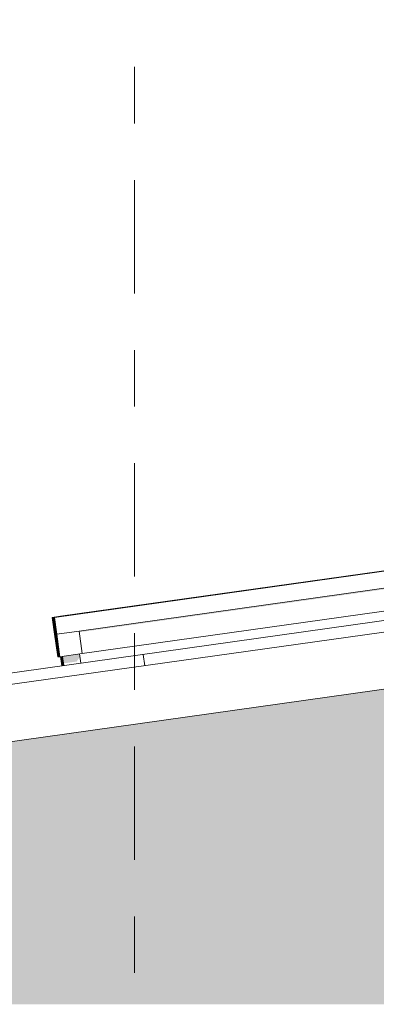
# Model space of a CAD drawing. Header units: metres. Extents: x -52 to 321, y -8 to 26.
# Tile 65 of 320: x -43.793 to -43.163, y 5.545 to 7.283. Entities that reach past the tile are written whole.
import ezdxf
from ezdxf.enums import TextEntityAlignment as Align

# ---------------------------------------------------------------- set-up
doc = ezdxf.new("R2010")
doc.units = ezdxf.units.M
doc.header["$MEASUREMENT"] = 0
doc.linetypes.add('Raster', pattern=[0.4, 0.2, -0.1, 0, -0.1])
for name, color, linetype in [('10 Fassade', 7, 'Continuous'), ('30 Dachaufbau', 7, 'Continuous'), ('70 PV-Anlage', 7, 'Continuous'), ('90 Achsraster', 7, 'Continuous'), ('94 Genehmigungsplanung Bemaßung', 7, 'Continuous')]:
    doc.layers.add(name, color=color, linetype=linetype)
doc.styles.add('ERSTELLTER_STIL_1', font='arial.ttf')
doc.styles.add('ERSTELLTER_STIL_2', font='arial.ttf')
doc.dimstyles.new('ERSTELLTER_STIL__1', dxfattribs={"dimtxt": 0.25, "dimasz": 0.19, "dimexe": 0.18, "dimexo": 0.1, "dimgap": 0, "dimtad": 1, "dimtih": 1, "dimtoh": 1, "dimzin": 0, "dimdsep": 46, "dimtxsty": 'ERSTELLTER_STIL_2', "dimblk": 'ARROWHEAD_6', "dimblk1": 'ARROWHEAD_6', "dimblk2": 'ARROWHEAD_6', "dimcen": 0.09, "dimclrd": 7, "dimclre": 7, "dimclrt": 7, "dimazin": 0, "dimtfac": 1, "dimtdec": 4, "dimtmove": 0, "dimatfit": 3, "dimfxl": 1, "dimtolj": 1, "dimtzin": 0, "dimarcsym": 0})

# ---------------------------------------------------------------- blocks, each defined once
blk = doc.blocks.new('*X2', base_point=(-33357.279, 0))
at = {"layer": '30 Dachaufbau', "color": 7, "linetype": 'Continuous', "lineweight": 13}
blk.add_line((-43.5715, 6.1426), (-43.5743, 6.1624), dxfattribs=at)
blk.add_line((-43.5715, 6.1426), (-43.5743, 6.1624), dxfattribs=at)
blk = doc.blocks.new('Standard-Rastermarker[9]_1', base_point=(-43.5897, 10))
at = {"layer": '90 Achsraster', "color": 14, "linetype": 'Raster', "lineweight": 18, "true_color": 0xa80000}
blk.add_line((-43.5897, 9), (-43.5897, -1), dxfattribs=at)
at = {"layer": '90 Achsraster', "color": 14, "lineweight": 18, "true_color": 0xa80000, "style": 'ERSTELLTER_STIL_1'}
for tag, p in [('AC_MarkerText_1_0', (-43.5897, 10.5)), ('AC_MarkerText_1_1', (-43.5897, -2.2))]:
    blk.add_attdef(tag, text='', height=0.3, rotation=360, dxfattribs=at).set_placement(p, align=Align.TOP_CENTER)
blk = doc.blocks.new('*D18', base_point=(-33357.279, 0))
at = {"layer": '94 Genehmigungsplanung Bemaßung', "color": 7, "linetype": 'Continuous', "lineweight": 13}
for p, q in [((-43.9997, 9.5481), (-43.9997, 9.9231)), ((-28.1801, 9.5481), (-28.1801, 9.9231)), ((-43.8997, 9.8356), (-44.0997, 9.6356)), ((-28.2801, 9.6356), (-28.0801, 9.8356)), ((-43.9997, 9.7356), (-28.1801, 9.7356)), ((-28.1801, 9.7356), (-28.0301, 9.7356))]:
    blk.add_line(p, q, dxfattribs=at)
at = {"layer": '94 Genehmigungsplanung Bemaßung', "color": 7, "lineweight": 13, "insert": (-36.5189, 9.7856), "char_height": 0.25, "attachment_point": 7, "style": 'ERSTELLTER_STIL_2'}
blk.add_mtext('\\A1;{\\pql;\\fArial|b0|i0|c0|p0;\\W1.000000;15,82}', dxfattribs=at)
blk = doc.blocks.new('ARROWHEAD_6')
at = {"color": 0, "linetype": 'Continuous', "lineweight": 0}
for p, q in [((-0.5, -0.5), (0.5, 0.5)), ((0, 0), (-1, 0))]:
    blk.add_line(p, q, dxfattribs=at)
blk = doc.blocks.new('*D19', base_point=(-33357.279, 0))
at = {"layer": '94 Genehmigungsplanung Bemaßung', "color": 7, "linetype": 'Continuous', "lineweight": 13}
for p, q in [((-43.9997, 8.9588), (-43.9997, 9.3338)), ((-43.5897, 8.9588), (-43.5897, 9.3338)), ((-43.8997, 9.2463), (-44.0997, 9.0463)), ((-43.4897, 9.2463), (-43.6897, 9.0463)), ((-44.1497, 9.1463), (-43.9997, 9.1463)), ((-43.9997, 9.1463), (-43.5897, 9.1463))]:
    blk.add_line(p, q, dxfattribs=at)
at = {"layer": '94 Genehmigungsplanung Bemaßung', "color": 7, "lineweight": 13, "insert": (-44.481, 9.1963), "char_height": 0.25, "attachment_point": 7, "style": 'ERSTELLTER_STIL_2'}
blk.add_mtext('\\A1;{\\pql;\\fArial|b0|i0|c0|p0;\\W1.000000;41}', dxfattribs=at)

msp = doc.modelspace()

# ---------------------------------------------------------------- hatches: boundary and pattern name
at = {"layer": '10 Fassade', "linetype": 'Continuous', "lineweight": 0, "true_color": 0x000000}
for points in [[(-43.3026, 6.0794), (-38.4088, 6.0794), (-38.2512, 6.1016), (-43.1451, 6.1016)], [(-43.5028, 6.0513), (-38.609, 6.0513), (-38.4514, 6.0734), (-43.3453, 6.0734)], [(-43.3453, 6.0734), (-38.4514, 6.0734), (-38.4112, 6.0759), (-34.8531, 6.0759), (-34.8079, 6.0734), (-28.8341, 6.0734), (-28.8554, 6.0764), (-43.3239, 6.0764)], [(-43.3026, 6.0794), (-43.3239, 6.0764), (-28.8554, 6.0764), (-28.8768, 6.0794)], [(-43.5242, 6.0483), (-28.6551, 6.0483), (-28.6765, 6.0513), (-43.5028, 6.0513)], [(-43.7031, 6.0232), (-38.8093, 6.0232), (-38.6517, 6.0453), (-43.5455, 6.0453)], [(-43.5455, 6.0453), (-38.6517, 6.0453), (-38.6115, 6.0478), (-34.6529, 6.0478), (-34.6077, 6.0453), (-28.6338, 6.0453), (-28.6551, 6.0483), (-43.5242, 6.0483)], [(-43.9033, 5.995), (-39.0095, 5.995), (-38.852, 6.0171), (-43.7458, 6.0171)], [(-43.7245, 6.0201), (-43.7458, 6.0171), (-38.852, 6.0171), (-38.8118, 6.0196), (-34.4526, 6.0196), (-34.4074, 6.0171), (-28.4336, 6.0171), (-28.4549, 6.0201)], [(-43.7031, 6.0232), (-43.7245, 6.0201), (-28.4549, 6.0201), (-28.4762, 6.0232)], [(-43.9597, 5.9669), (-39.2097, 5.9669), (-39.0522, 5.989), (-43.946, 5.989), (-43.9597, 5.9871)], [(-43.946, 5.989), (-39.0522, 5.989), (-39.012, 5.9915), (-34.2523, 5.9915), (-34.2072, 5.989), (-28.2333, 5.989), (-28.2547, 5.992), (-43.9247, 5.992)], [(-43.9247, 5.992), (-28.2547, 5.992), (-28.276, 5.995), (-43.9033, 5.995)], [(-28.2197, 5.9669), (-43.9597, 5.9669), (-43.9567, 5.9639), (-28.2227, 5.9639)], [(-43.9597, 5.9609), (-39.2524, 5.9609), (-39.2122, 5.9634), (-34.0521, 5.9634), (-34.0069, 5.9609), (-28.2197, 5.9609), (-28.2227, 5.9639), (-43.9567, 5.9639)], [(-43.9597, 5.9609), (-43.9597, 5.9387), (-39.41, 5.9387), (-39.2524, 5.9609)], [(-43.9597, 5.9387), (-43.9567, 5.9357), (-28.2227, 5.9357), (-28.2197, 5.9387)], [(-43.9597, 5.9327), (-39.4527, 5.9327), (-39.4125, 5.9352), (-33.8518, 5.9352), (-33.8066, 5.9327), (-28.2197, 5.9327), (-28.2227, 5.9357), (-43.9567, 5.9357)], [(-43.9597, 5.9106), (-39.6103, 5.9106), (-39.4527, 5.9327), (-43.9597, 5.9327)], [(-28.2197, 5.9106), (-43.9597, 5.9106), (-43.9567, 5.9076), (-28.2227, 5.9076)], [(-43.9567, 5.9076), (-43.9597, 5.9046), (-39.6529, 5.9046), (-39.6127, 5.9071), (-33.6516, 5.9071), (-33.6064, 5.9046), (-28.2197, 5.9046), (-28.2227, 5.9076)], [(-43.9597, 5.9046), (-43.9597, 5.8824), (-39.8105, 5.8824), (-39.6529, 5.9046)], [(-43.9597, 5.8824), (-43.9567, 5.8794), (-28.2227, 5.8794), (-28.2197, 5.8824)], [(-43.9597, 5.8764), (-39.8532, 5.8764), (-39.813, 5.8789), (-33.4514, 5.8789), (-33.4062, 5.8764), (-28.2197, 5.8764), (-28.2227, 5.8794), (-43.9567, 5.8794)], [(-43.9597, 5.8543), (-40.0108, 5.8543), (-39.8532, 5.8764), (-43.9597, 5.8764)], [(-43.9597, 5.8543), (-43.9567, 5.8513), (-28.2227, 5.8513), (-28.2197, 5.8543)], [(-43.9567, 5.8513), (-43.9597, 5.8483), (-40.0535, 5.8483), (-40.0133, 5.8508), (-33.2511, 5.8508), (-33.2059, 5.8483), (-28.2197, 5.8483), (-28.2227, 5.8513)], [(-43.9597, 5.8483), (-43.9597, 5.8262), (-40.211, 5.8262), (-40.0535, 5.8483)], [(-43.9597, 5.8262), (-43.9567, 5.8232), (-28.2227, 5.8232), (-28.2197, 5.8262)], [(-43.9597, 5.8201), (-40.2537, 5.8201), (-40.2135, 5.8226), (-33.0508, 5.8226), (-33.0057, 5.8201), (-28.2197, 5.8201), (-28.2227, 5.8232), (-43.9567, 5.8232)], [(-43.9597, 5.8201), (-43.9597, 5.798), (-40.4112, 5.798), (-40.2537, 5.8201)], [(-43.9597, 5.798), (-43.9567, 5.795), (-28.2227, 5.795), (-28.2197, 5.798)], [(-43.9597, 5.792), (-40.4539, 5.792), (-40.4137, 5.7945), (-32.8506, 5.7945), (-32.8054, 5.792), (-28.2197, 5.792), (-28.2227, 5.795), (-43.9567, 5.795)], [(-43.9597, 5.792), (-43.9597, 5.7699), (-40.6115, 5.7699), (-40.4539, 5.792)], [(-28.2197, 5.7699), (-43.9597, 5.7699), (-43.9567, 5.7669), (-28.2227, 5.7669)], [(-43.9567, 5.7669), (-43.9597, 5.7639), (-40.6542, 5.7639), (-40.614, 5.7663), (-32.6503, 5.7663), (-32.6051, 5.7639), (-28.2197, 5.7639), (-28.2227, 5.7669)], [(-43.9597, 5.7417), (-40.8118, 5.7417), (-40.6542, 5.7639), (-43.9597, 5.7639)], [(-28.2197, 5.7417), (-43.9597, 5.7417), (-43.9567, 5.7387), (-28.2227, 5.7387)], [(-43.9567, 5.7387), (-43.9597, 5.7357), (-40.8544, 5.7357), (-40.8142, 5.7382), (-32.4501, 5.7382), (-32.4049, 5.7357), (-28.2197, 5.7357), (-28.2227, 5.7387)], [(-43.9597, 5.7357), (-43.9597, 5.7136), (-41.012, 5.7136), (-40.8544, 5.7357)], [(-43.9597, 5.7136), (-43.9567, 5.7106), (-28.2227, 5.7106), (-28.2197, 5.7136)], [(-43.9597, 5.7076), (-41.0547, 5.7076), (-41.0145, 5.7101), (-32.2499, 5.7101), (-32.2047, 5.7076), (-28.2197, 5.7076), (-28.2227, 5.7106), (-43.9567, 5.7106)], [(-43.9597, 5.7076), (-43.9597, 5.6854), (-41.2123, 5.6854), (-41.0547, 5.7076)], [(-28.2197, 5.6854), (-43.9597, 5.6854), (-43.9567, 5.6824), (-28.2227, 5.6824)], [(-43.9597, 5.6794), (-41.255, 5.6794), (-41.2148, 5.6819), (-32.0496, 5.6819), (-32.0044, 5.6794), (-28.2197, 5.6794), (-28.2227, 5.6824), (-43.9567, 5.6824)], [(-43.9597, 5.6794), (-43.9597, 5.6573), (-41.4125, 5.6573), (-41.255, 5.6794)], [(-43.9597, 5.6573), (-43.9567, 5.6543), (-28.2227, 5.6543), (-28.2197, 5.6573)], [(-43.9597, 5.6513), (-41.4552, 5.6513), (-41.415, 5.6538), (-31.8493, 5.6538), (-31.8042, 5.6513), (-28.2197, 5.6513), (-28.2227, 5.6543), (-43.9567, 5.6543)], [(-43.9597, 5.6513), (-43.9597, 5.6291), (-41.6127, 5.6291), (-41.4552, 5.6513)], [(-28.2197, 5.6291), (-43.9597, 5.6291), (-43.9567, 5.6262), (-28.2227, 5.6262)], [(-43.9597, 5.6231), (-41.6554, 5.6231), (-41.6152, 5.6256), (-31.6491, 5.6256), (-31.6039, 5.6231), (-28.2197, 5.6231), (-28.2227, 5.6262), (-43.9567, 5.6262)], [(-43.9597, 5.6231), (-43.9597, 5.601), (-41.813, 5.601), (-41.6554, 5.6231)], [(-43.9597, 5.601), (-43.9567, 5.598), (-28.2227, 5.598), (-28.2197, 5.601)], [(-43.9597, 5.595), (-41.8557, 5.595), (-41.8155, 5.5975), (-31.4488, 5.5975), (-31.4036, 5.595), (-28.2197, 5.595), (-28.2227, 5.598), (-43.9567, 5.598)], [(-43.9597, 5.5729), (-42.0133, 5.5729), (-41.8557, 5.595), (-43.9597, 5.595)], [(-28.2197, 5.5729), (-43.9597, 5.5729), (-43.9567, 5.5699), (-28.2227, 5.5699)], [(-43.9567, 5.5699), (-43.9597, 5.5669), (-42.0559, 5.5669), (-42.0157, 5.5693), (-31.2486, 5.5693), (-31.2034, 5.5669), (-28.2197, 5.5669), (-28.2227, 5.5699)], [(-43.9597, 5.5669), (-43.9597, 5.5447), (-42.2135, 5.5447), (-42.056, 5.5669)]]:
    msp.add_hatch(color=18, dxfattribs=at).paths.add_polyline_path(points)
at = {"layer": '70 PV-Anlage', "linetype": 'Continuous', "lineweight": 0, "true_color": 0x000000}
for points in [[(-43.6877, 6.2036), (-43.6874, 6.2017), (-42.1444, 6.4186), (-42.1479, 6.4137), (-42.1432, 6.3803), (-42.1373, 6.3811), (-42.1429, 6.4207)], [(-43.7311, 6.1981), (-43.731, 6.1981), (-43.7351, 6.2278), (-43.7352, 6.2278)], [(-43.731, 6.1981), (-43.7309, 6.1981), (-43.735, 6.2278), (-43.7351, 6.2278)], [(-43.7309, 6.1981), (-43.7307, 6.1981), (-43.7349, 6.2278), (-43.735, 6.2278)], [(-43.7307, 6.1981), (-43.7306, 6.1981), (-43.7348, 6.2278), (-43.7349, 6.2278)], [(-43.7347, 6.2278), (-43.7348, 6.2278), (-43.7306, 6.1981), (-43.7305, 6.1981)], [(-43.7305, 6.1981), (-43.7304, 6.1981), (-43.7346, 6.2278), (-43.7347, 6.2278)], [(-43.7304, 6.1981), (-43.7303, 6.1981), (-43.7345, 6.2278), (-43.7346, 6.2278)], [(-43.7344, 6.2278), (-43.7345, 6.2278), (-43.7303, 6.1981), (-43.7302, 6.1981)], [(-43.7302, 6.1981), (-43.7301, 6.1981), (-43.7343, 6.2278), (-43.7344, 6.2278)], [(-43.7301, 6.1981), (-43.73, 6.1981), (-43.7342, 6.2278), (-43.7343, 6.2278)], [(-43.73, 6.1981), (-43.7299, 6.1981), (-43.7341, 6.2278), (-43.7342, 6.2278)], [(-43.7299, 6.1981), (-43.7298, 6.1981), (-43.734, 6.2278), (-43.7341, 6.2278)], [(-43.7298, 6.1981), (-43.7297, 6.1981), (-43.7338, 6.2278), (-43.734, 6.2278)], [(-43.7337, 6.2278), (-43.7338, 6.2278), (-43.7297, 6.1981), (-43.7296, 6.1981)], [(-43.7296, 6.1981), (-43.7295, 6.1981), (-43.7336, 6.2278), (-43.7337, 6.2278)], [(-43.7295, 6.1981), (-43.7293, 6.1981), (-43.7335, 6.2278), (-43.7336, 6.2278)], [(-43.7293, 6.1981), (-43.7292, 6.1981), (-43.7334, 6.2278), (-43.7335, 6.2278)], [(-43.7333, 6.2278), (-43.7334, 6.2278), (-43.7292, 6.1981), (-43.7291, 6.1981)], [(-43.7332, 6.2278), (-43.7333, 6.2278), (-43.7291, 6.1981), (-43.729, 6.1981)], [(-43.729, 6.1981), (-43.7289, 6.1981), (-43.7331, 6.2278), (-43.7332, 6.2278)], [(-43.7289, 6.1981), (-43.7288, 6.1981), (-43.733, 6.2278), (-43.7331, 6.2278)], [(-43.7288, 6.1981), (-43.7287, 6.1981), (-43.7329, 6.2278), (-43.733, 6.2278)], [(-43.7328, 6.2278), (-43.7329, 6.2278), (-43.7287, 6.1981), (-43.7286, 6.1981)], [(-43.7286, 6.1981), (-43.7285, 6.1981), (-43.7327, 6.2278), (-43.7328, 6.2278)], [(-43.7285, 6.1981), (-43.7284, 6.1981), (-43.7325, 6.2278), (-43.7327, 6.2278)], [(-43.7324, 6.2278), (-43.7325, 6.2278), (-43.7284, 6.1981), (-43.7283, 6.1981)], [(-43.7283, 6.1981), (-43.7282, 6.1981), (-43.7323, 6.2278), (-43.7324, 6.2278)], [(-43.7282, 6.1981), (-43.7281, 6.1981), (-43.7322, 6.2278), (-43.7323, 6.2278)], [(-43.7281, 6.1981), (-43.7279, 6.1981), (-43.7321, 6.2278), (-43.7322, 6.2278)], [(-43.7279, 6.1981), (-43.7278, 6.1981), (-43.732, 6.2278), (-43.7321, 6.2278)], [(-43.7278, 6.1981), (-43.7277, 6.1981), (-43.7319, 6.2278), (-43.732, 6.2278)], [(-43.7277, 6.1981), (-43.7276, 6.1981), (-43.7318, 6.2278), (-43.7319, 6.2278)], [(-43.7276, 6.1981), (-43.7275, 6.1981), (-43.7317, 6.2278), (-43.7318, 6.2278)], [(-43.7275, 6.1981), (-43.7274, 6.1981), (-43.7316, 6.2278), (-43.7317, 6.2278)], [(-43.7274, 6.1981), (-43.7273, 6.1981), (-43.7315, 6.2278), (-43.7316, 6.2278)], [(-43.7255, 6.1584), (-43.7254, 6.1584), (-43.731, 6.1981), (-43.7311, 6.1981)], [(-43.7254, 6.1584), (-43.7253, 6.1584), (-43.7309, 6.1981), (-43.731, 6.1981)], [(-43.7253, 6.1584), (-43.7252, 6.1584), (-43.7307, 6.1981), (-43.7309, 6.1981)], [(-43.7252, 6.1584), (-43.7251, 6.1584), (-43.7306, 6.1981), (-43.7307, 6.1981)], [(-43.7305, 6.1981), (-43.7306, 6.1981), (-43.7251, 6.1584), (-43.725, 6.1584)], [(-43.725, 6.1584), (-43.7249, 6.1584), (-43.7304, 6.1981), (-43.7305, 6.1981)], [(-43.7249, 6.1584), (-43.7248, 6.1584), (-43.7303, 6.1981), (-43.7304, 6.1981)], [(-43.7302, 6.1981), (-43.7303, 6.1981), (-43.7248, 6.1584), (-43.7246, 6.1584)], [(-43.7246, 6.1584), (-43.7245, 6.1584), (-43.7301, 6.1981), (-43.7302, 6.1981)], [(-43.7245, 6.1584), (-43.7244, 6.1584), (-43.73, 6.1981), (-43.7301, 6.1981)], [(-43.7244, 6.1584), (-43.7243, 6.1584), (-43.7299, 6.1981), (-43.73, 6.1981)], [(-43.7243, 6.1584), (-43.7242, 6.1584), (-43.7298, 6.1981), (-43.7299, 6.1981)], [(-43.7242, 6.1584), (-43.7241, 6.1584), (-43.7297, 6.1981), (-43.7298, 6.1981)], [(-43.7296, 6.1981), (-43.7297, 6.1981), (-43.7241, 6.1584), (-43.724, 6.1584)], [(-43.724, 6.1584), (-43.7239, 6.1584), (-43.7295, 6.1981), (-43.7296, 6.1981)], [(-43.7239, 6.1584), (-43.7238, 6.1584), (-43.7293, 6.1981), (-43.7295, 6.1981)], [(-43.7238, 6.1584), (-43.7237, 6.1584), (-43.7292, 6.1981), (-43.7293, 6.1981)], [(-43.7291, 6.1981), (-43.7292, 6.1981), (-43.7237, 6.1584), (-43.7236, 6.1584)], [(-43.729, 6.1981), (-43.7291, 6.1981), (-43.7236, 6.1584), (-43.7235, 6.1584)], [(-43.7235, 6.1584), (-43.7233, 6.1584), (-43.7289, 6.1981), (-43.729, 6.1981)], [(-43.7233, 6.1584), (-43.7232, 6.1584), (-43.7288, 6.1981), (-43.7289, 6.1981)], [(-43.7232, 6.1584), (-43.7231, 6.1584), (-43.7287, 6.1981), (-43.7288, 6.1981)], [(-43.7286, 6.1981), (-43.7287, 6.1981), (-43.7231, 6.1584), (-43.723, 6.1584)], [(-43.723, 6.1584), (-43.7229, 6.1584), (-43.7285, 6.1981), (-43.7286, 6.1981)], [(-43.7229, 6.1584), (-43.7228, 6.1584), (-43.7284, 6.1981), (-43.7285, 6.1981)], [(-43.7283, 6.1981), (-43.7284, 6.1981), (-43.7228, 6.1584), (-43.7227, 6.1584)], [(-43.7227, 6.1584), (-43.7226, 6.1584), (-43.7282, 6.1981), (-43.7283, 6.1981)], [(-43.7226, 6.1584), (-43.7225, 6.1584), (-43.7281, 6.1981), (-43.7282, 6.1981)], [(-43.7225, 6.1584), (-43.7224, 6.1584), (-43.7279, 6.1981), (-43.7281, 6.1981)], [(-43.7224, 6.1584), (-43.7223, 6.1584), (-43.7278, 6.1981), (-43.7279, 6.1981)], [(-43.7223, 6.1584), (-43.7222, 6.1584), (-43.7277, 6.1981), (-43.7278, 6.1981)], [(-43.7222, 6.1584), (-43.7221, 6.1584), (-43.7276, 6.1981), (-43.7277, 6.1981)], [(-43.7221, 6.1584), (-43.7219, 6.1584), (-43.7275, 6.1981), (-43.7276, 6.1981)], [(-43.7219, 6.1584), (-43.7218, 6.1584), (-43.7274, 6.1981), (-43.7275, 6.1981)], [(-43.7218, 6.1584), (-43.7217, 6.1584), (-43.7273, 6.1981), (-43.7274, 6.1981)], [(-43.7205, 6.1586), (-43.7182, 6.1422), (-43.7181, 6.1422), (-43.7204, 6.1586)], [(-43.7204, 6.1586), (-43.7181, 6.1422), (-43.718, 6.1422), (-43.7203, 6.1586)], [(-43.7203, 6.1586), (-43.718, 6.1422), (-43.7179, 6.1423), (-43.7202, 6.1587)], [(-43.7202, 6.1587), (-43.7179, 6.1423), (-43.7178, 6.1423), (-43.7201, 6.1587)], [(-43.7201, 6.1587), (-43.7177, 6.1423), (-43.7177, 6.1423), (-43.72, 6.1587)], [(-43.7199, 6.1587), (-43.7176, 6.1423), (-43.7175, 6.1423), (-43.7199, 6.1587)], [(-43.7198, 6.1587), (-43.7175, 6.1423), (-43.7174, 6.1423), (-43.7197, 6.1587)], [(-43.7197, 6.1587), (-43.7174, 6.1423), (-43.7173, 6.1423), (-43.7196, 6.1587)], [(-43.7196, 6.1587), (-43.7173, 6.1423), (-43.7172, 6.1423), (-43.7195, 6.1588)], [(-43.7195, 6.1588), (-43.7172, 6.1423), (-43.7171, 6.1424), (-43.7194, 6.1588)], [(-43.7194, 6.1588), (-43.7171, 6.1424), (-43.717, 6.1424), (-43.7193, 6.1588)], [(-43.7193, 6.1588), (-43.717, 6.1424), (-43.7169, 6.1424), (-43.7192, 6.1588)], [(-43.7192, 6.1588), (-43.7169, 6.1424), (-43.7168, 6.1424), (-43.7191, 6.1588)], [(-43.7191, 6.1588), (-43.7168, 6.1424), (-43.7167, 6.1424), (-43.719, 6.1588)], [(-43.719, 6.1588), (-43.7167, 6.1424), (-43.7166, 6.1424), (-43.7189, 6.1588)], [(-43.7189, 6.1588), (-43.7166, 6.1424), (-43.7165, 6.1424), (-43.7188, 6.1589)], [(-43.7188, 6.1589), (-43.7165, 6.1424), (-43.7164, 6.1425), (-43.7187, 6.1589)], [(-43.7187, 6.1589), (-43.7164, 6.1425), (-43.7163, 6.1425), (-43.7186, 6.1589)], [(-43.7186, 6.1589), (-43.7163, 6.1425), (-43.7162, 6.1425), (-43.7185, 6.1589)], [(-43.7185, 6.1589), (-43.7162, 6.1425), (-43.7161, 6.1425), (-43.7184, 6.1589)], [(-43.7184, 6.1589), (-43.7161, 6.1425), (-43.716, 6.1425), (-43.7183, 6.1589)], [(-43.7183, 6.1589), (-43.7159, 6.1425), (-43.7159, 6.1425), (-43.7182, 6.1589)], [(-43.7181, 6.1589), (-43.7158, 6.1425), (-43.7157, 6.1426), (-43.7181, 6.159)], [(-43.718, 6.159), (-43.7157, 6.1426), (-43.7156, 6.1426), (-43.7179, 6.159)], [(-43.7179, 6.159), (-43.7156, 6.1426), (-43.7155, 6.1426), (-43.7178, 6.159)], [(-43.7178, 6.159), (-43.7155, 6.1426), (-43.7154, 6.1426), (-43.7177, 6.159)], [(-43.7177, 6.159), (-43.7154, 6.1426), (-43.7153, 6.1426), (-43.7176, 6.159)], [(-43.7176, 6.159), (-43.7153, 6.1426), (-43.7152, 6.1426), (-43.7175, 6.159)], [(-43.7175, 6.159), (-43.7152, 6.1426), (-43.7151, 6.1426), (-43.7174, 6.159)], [(-43.7174, 6.1591), (-43.7151, 6.1426), (-43.715, 6.1427), (-43.7173, 6.1591)], [(-43.7173, 6.1591), (-43.715, 6.1427), (-43.7149, 6.1427), (-43.7172, 6.1591)], [(-43.7172, 6.1591), (-43.7149, 6.1427), (-43.7148, 6.1427), (-43.7171, 6.1591)], [(-43.7171, 6.1591), (-43.7148, 6.1427), (-43.7147, 6.1427), (-43.717, 6.1591)], [(-43.7169, 6.1591), (-43.717, 6.1591), (-43.7147, 6.1427), (-43.7146, 6.1427)], [(-43.7168, 6.1591), (-43.7169, 6.1591), (-43.7146, 6.1427), (-43.7145, 6.1427)], [(-43.7168, 6.1591), (-43.715, 6.1466), (-43.6921, 6.1499), (-43.6871, 6.1569), (-43.6862, 6.1571), (-43.6871, 6.1633)]]:
    msp.add_hatch(color=18, dxfattribs=at).paths.add_polyline_path(points)

# ---------------------------------------------------------------- linework, layer by layer
at = {"layer": '30 Dachaufbau', "color": 7, "linetype": 'Continuous', "lineweight": 13}
for p, q in [((-44.5645, 6.0233), (-36.0897, 7.2143)), ((-36.0897, 7.1941), (-44.5618, 6.0035)), ((-36.0897, 7.0931), (-44.5478, 5.9044))]:
    msp.add_line(p, q, dxfattribs=at)
at = {"layer": '70 PV-Anlage', "color": 7, "linetype": 'Continuous', "lineweight": 13}
for p, q in [((-43.7315, 6.2278), (-42.0317, 6.4667)), ((-43.7204, 6.2298), (-42.0468, 6.4651)), ((-43.7203, 6.2298), (-42.0467, 6.4651)), ((-43.7202, 6.2298), (-42.0466, 6.4651)), ((-43.7201, 6.2298), (-42.0465, 6.4651)), ((-43.72, 6.2298), (-42.0464, 6.4651)), ((-43.7199, 6.2298), (-42.0463, 6.4651)), ((-43.7197, 6.2298), (-42.0462, 6.4651)), ((-43.7196, 6.2298), (-42.0461, 6.4651)), ((-43.7195, 6.2298), (-42.046, 6.4651)), ((-43.7194, 6.2298), (-42.0459, 6.4651)), ((-43.7193, 6.2298), (-42.0458, 6.4651)), ((-43.7192, 6.2298), (-42.0457, 6.4651)), ((-43.7191, 6.2298), (-42.0455, 6.4651)), ((-43.719, 6.2298), (-42.0454, 6.4651)), ((-43.7189, 6.2298), (-42.0453, 6.4651)), ((-43.7188, 6.2298), (-42.0452, 6.4651)), ((-43.7187, 6.2298), (-42.0451, 6.4651)), ((-43.7186, 6.2298), (-42.045, 6.4651)), ((-43.7184, 6.2298), (-42.0449, 6.4651)), ((-43.7183, 6.2298), (-42.0448, 6.4651)), ((-43.7182, 6.2298), (-42.0447, 6.4651)), ((-43.7181, 6.2298), (-42.0446, 6.4651)), ((-43.718, 6.2298), (-42.0445, 6.4651)), ((-43.7179, 6.2298), (-42.0444, 6.4651)), ((-43.7178, 6.2298), (-42.0442, 6.4651)), ((-43.7177, 6.2298), (-42.0441, 6.4651)), ((-43.7176, 6.2298), (-42.044, 6.4651)), ((-43.7175, 6.2298), (-42.0439, 6.4651)), ((-43.7174, 6.2298), (-42.0438, 6.4651)), ((-43.7173, 6.2298), (-42.0437, 6.4651)), ((-43.7172, 6.2298), (-42.0436, 6.4651)), ((-43.717, 6.2298), (-42.0435, 6.4651)), ((-43.7169, 6.2298), (-42.0434, 6.4651)), ((-43.7168, 6.2298), (-42.0433, 6.4651)), ((-43.7167, 6.2298), (-42.0432, 6.4651)), ((-43.6877, 6.2036), (-42.1429, 6.4207)), ((-43.6821, 6.164), (-42.1373, 6.3811)), ((-43.7204, 6.2298), (-43.7352, 6.2278)), ((-43.7352, 6.2278), (-43.7351, 6.2278)), ((-43.7311, 6.1981), (-43.7352, 6.2278)), ((-43.7203, 6.2298), (-43.7351, 6.2278)), ((-43.7351, 6.2278), (-43.735, 6.2278)), ((-43.731, 6.1981), (-43.7351, 6.2278)), ((-43.7202, 6.2298), (-43.735, 6.2278)), ((-43.735, 6.2278), (-43.7349, 6.2278)), ((-43.7309, 6.1981), (-43.735, 6.2278)), ((-43.7201, 6.2298), (-43.7349, 6.2278)), ((-43.7349, 6.2278), (-43.7348, 6.2278)), ((-43.7307, 6.1981), (-43.7349, 6.2278)), ((-43.72, 6.2298), (-43.7348, 6.2278)), ((-43.7348, 6.2278), (-43.7347, 6.2278)), ((-43.7306, 6.1981), (-43.7348, 6.2278)), ((-43.7199, 6.2298), (-43.7347, 6.2278)), ((-43.7347, 6.2278), (-43.7346, 6.2278)), ((-43.7305, 6.1981), (-43.7347, 6.2278)), ((-43.7197, 6.2298), (-43.7346, 6.2278)), ((-43.7346, 6.2278), (-43.7345, 6.2278)), ((-43.7304, 6.1981), (-43.7346, 6.2278)), ((-43.7196, 6.2298), (-43.7345, 6.2278)), ((-43.7345, 6.2278), (-43.7344, 6.2278)), ((-43.7303, 6.1981), (-43.7345, 6.2278)), ((-43.7195, 6.2298), (-43.7344, 6.2278)), ((-43.7344, 6.2278), (-43.7343, 6.2278)), ((-43.7302, 6.1981), (-43.7344, 6.2278)), ((-43.7194, 6.2298), (-43.7343, 6.2278)), ((-43.7343, 6.2278), (-43.7342, 6.2278)), ((-43.7301, 6.1981), (-43.7343, 6.2278)), ((-43.7193, 6.2298), (-43.7342, 6.2278)), ((-43.7342, 6.2278), (-43.7341, 6.2278)), ((-43.73, 6.1981), (-43.7342, 6.2278)), ((-43.7192, 6.2298), (-43.7341, 6.2278)), ((-43.7341, 6.2278), (-43.734, 6.2278)), ((-43.7299, 6.1981), (-43.7341, 6.2278)), ((-43.7191, 6.2298), (-43.734, 6.2278)), ((-43.734, 6.2278), (-43.7338, 6.2278)), ((-43.7298, 6.1981), (-43.734, 6.2278)), ((-43.719, 6.2298), (-43.7338, 6.2278)), ((-43.7338, 6.2278), (-43.7337, 6.2278)), ((-43.7297, 6.1981), (-43.7338, 6.2278)), ((-43.7189, 6.2298), (-43.7337, 6.2278)), ((-43.7337, 6.2278), (-43.7336, 6.2278)), ((-43.7296, 6.1981), (-43.7337, 6.2278)), ((-43.7188, 6.2298), (-43.7336, 6.2278)), ((-43.7336, 6.2278), (-43.7335, 6.2278)), ((-43.7295, 6.1981), (-43.7336, 6.2278)), ((-43.7187, 6.2298), (-43.7335, 6.2278)), ((-43.7335, 6.2278), (-43.7334, 6.2278)), ((-43.7293, 6.1981), (-43.7335, 6.2278)), ((-43.7186, 6.2298), (-43.7334, 6.2278)), ((-43.7334, 6.2278), (-43.7333, 6.2278)), ((-43.7292, 6.1981), (-43.7334, 6.2278)), ((-43.7184, 6.2298), (-43.7333, 6.2278)), ((-43.7333, 6.2278), (-43.7332, 6.2278)), ((-43.7291, 6.1981), (-43.7333, 6.2278)), ((-43.7183, 6.2298), (-43.7332, 6.2278)), ((-43.7332, 6.2278), (-43.7331, 6.2278)), ((-43.729, 6.1981), (-43.7332, 6.2278)), ((-43.7182, 6.2298), (-43.7331, 6.2278)), ((-43.7331, 6.2278), (-43.733, 6.2278)), ((-43.7289, 6.1981), (-43.7331, 6.2278)), ((-43.7181, 6.2298), (-43.733, 6.2278)), ((-43.733, 6.2278), (-43.7329, 6.2278)), ((-43.7288, 6.1981), (-43.733, 6.2278)), ((-43.718, 6.2298), (-43.7329, 6.2278)), ((-43.7329, 6.2278), (-43.7328, 6.2278)), ((-43.7287, 6.1981), (-43.7329, 6.2278)), ((-43.7179, 6.2298), (-43.7328, 6.2278)), ((-43.7328, 6.2278), (-43.7327, 6.2278)), ((-43.7286, 6.1981), (-43.7328, 6.2278)), ((-43.7178, 6.2298), (-43.7327, 6.2278)), ((-43.7327, 6.2278), (-43.7325, 6.2278)), ((-43.7285, 6.1981), (-43.7327, 6.2278)), ((-43.7177, 6.2298), (-43.7325, 6.2278)), ((-43.7325, 6.2278), (-43.7324, 6.2278)), ((-43.7284, 6.1981), (-43.7325, 6.2278)), ((-43.7176, 6.2298), (-43.7324, 6.2278)), ((-43.7324, 6.2278), (-43.7323, 6.2278)), ((-43.7283, 6.1981), (-43.7324, 6.2278)), ((-43.7175, 6.2298), (-43.7323, 6.2278)), ((-43.7323, 6.2278), (-43.7322, 6.2278)), ((-43.7282, 6.1981), (-43.7323, 6.2278)), ((-43.7174, 6.2298), (-43.7322, 6.2278)), ((-43.7322, 6.2278), (-43.7321, 6.2278)), ((-43.7281, 6.1981), (-43.7322, 6.2278)), ((-43.7173, 6.2298), (-43.7321, 6.2278)), ((-43.7321, 6.2278), (-43.732, 6.2278)), ((-43.7279, 6.1981), (-43.7321, 6.2278)), ((-43.7172, 6.2298), (-43.732, 6.2278)), ((-43.732, 6.2278), (-43.7319, 6.2278)), ((-43.7278, 6.1981), (-43.732, 6.2278)), ((-43.717, 6.2298), (-43.7319, 6.2278)), ((-43.7319, 6.2278), (-43.7318, 6.2278)), ((-43.7277, 6.1981), (-43.7319, 6.2278)), ((-43.7169, 6.2298), (-43.7318, 6.2278)), ((-43.7318, 6.2278), (-43.7317, 6.2278)), ((-43.7276, 6.1981), (-43.7318, 6.2278)), ((-43.7168, 6.2298), (-43.7317, 6.2278)), ((-43.7317, 6.2278), (-43.7316, 6.2278)), ((-43.7275, 6.1981), (-43.7317, 6.2278)), ((-43.7167, 6.2298), (-43.7316, 6.2278)), ((-43.7316, 6.2278), (-43.7315, 6.2278)), ((-43.7274, 6.1981), (-43.7316, 6.2278)), ((-43.7273, 6.1981), (-43.7315, 6.2278)), ((-43.7203, 6.2298), (-43.7204, 6.2298)), ((-43.7202, 6.2298), (-43.7203, 6.2298)), ((-43.7201, 6.2298), (-43.7202, 6.2298)), ((-43.72, 6.2298), (-43.7201, 6.2298)), ((-43.7199, 6.2298), (-43.72, 6.2298)), ((-43.7197, 6.2298), (-43.7199, 6.2298)), ((-43.7196, 6.2298), (-43.7197, 6.2298)), ((-43.7195, 6.2298), (-43.7196, 6.2298)), ((-43.7194, 6.2298), (-43.7195, 6.2298)), ((-43.7193, 6.2298), (-43.7194, 6.2298)), ((-43.7192, 6.2298), (-43.7193, 6.2298)), ((-43.7191, 6.2298), (-43.7192, 6.2298)), ((-43.719, 6.2298), (-43.7191, 6.2298)), ((-43.7189, 6.2298), (-43.719, 6.2298)), ((-43.7188, 6.2298), (-43.7189, 6.2298)), ((-43.7187, 6.2298), (-43.7188, 6.2298)), ((-43.7186, 6.2298), (-43.7187, 6.2298)), ((-43.7185, 6.2298), (-43.7186, 6.2298)), ((-43.7183, 6.2298), (-43.7184, 6.2298)), ((-43.7182, 6.2298), (-43.7183, 6.2298)), ((-43.7181, 6.2298), (-43.7182, 6.2298)), ((-43.718, 6.2298), (-43.7181, 6.2298)), ((-43.7179, 6.2298), (-43.718, 6.2298)), ((-43.7178, 6.2298), (-43.7179, 6.2298)), ((-43.7177, 6.2298), (-43.7178, 6.2298)), ((-43.7176, 6.2298), (-43.7177, 6.2298)), ((-43.7175, 6.2298), (-43.7176, 6.2298)), ((-43.7174, 6.2298), (-43.7175, 6.2298)), ((-43.7173, 6.2298), (-43.7174, 6.2298)), ((-43.7172, 6.2298), (-43.7173, 6.2298)), ((-43.717, 6.2298), (-43.7172, 6.2298)), ((-43.7169, 6.2298), (-43.717, 6.2298)), ((-43.7168, 6.2298), (-43.7169, 6.2298)), ((-43.7167, 6.2298), (-43.7168, 6.2298)), ((-43.7166, 6.2298), (-43.7167, 6.2298)), ((-43.7311, 6.1981), (-43.731, 6.1981)), ((-43.7255, 6.1584), (-43.7311, 6.1981)), ((-43.731, 6.1981), (-43.7309, 6.1981)), ((-43.7254, 6.1584), (-43.731, 6.1981)), ((-43.7309, 6.1981), (-43.7307, 6.1981)), ((-43.7253, 6.1584), (-43.7309, 6.1981)), ((-43.7307, 6.1981), (-43.7306, 6.1981)), ((-43.7252, 6.1584), (-43.7307, 6.1981)), ((-43.7306, 6.1981), (-43.7305, 6.1981)), ((-43.7251, 6.1584), (-43.7306, 6.1981)), ((-43.7305, 6.1981), (-43.7304, 6.1981)), ((-43.725, 6.1584), (-43.7305, 6.1981)), ((-43.7304, 6.1981), (-43.7303, 6.1981)), ((-43.7249, 6.1584), (-43.7304, 6.1981)), ((-43.7303, 6.1981), (-43.7302, 6.1981)), ((-43.7248, 6.1584), (-43.7303, 6.1981)), ((-43.7302, 6.1981), (-43.7301, 6.1981)), ((-43.7246, 6.1584), (-43.7302, 6.1981)), ((-43.7301, 6.1981), (-43.73, 6.1981)), ((-43.7245, 6.1584), (-43.7301, 6.1981)), ((-43.73, 6.1981), (-43.7299, 6.1981)), ((-43.7244, 6.1584), (-43.73, 6.1981)), ((-43.7299, 6.1981), (-43.7298, 6.1981)), ((-43.7243, 6.1584), (-43.7299, 6.1981)), ((-43.7298, 6.1981), (-43.7297, 6.1981)), ((-43.7242, 6.1584), (-43.7298, 6.1981)), ((-43.7297, 6.1981), (-43.7296, 6.1981)), ((-43.7241, 6.1584), (-43.7297, 6.1981)), ((-43.7296, 6.1981), (-43.7295, 6.1981)), ((-43.724, 6.1584), (-43.7296, 6.1981)), ((-43.7295, 6.1981), (-43.7293, 6.1981)), ((-43.7239, 6.1584), (-43.7295, 6.1981)), ((-43.7293, 6.1981), (-43.7292, 6.1981)), ((-43.7238, 6.1584), (-43.7293, 6.1981)), ((-43.7292, 6.1981), (-43.7291, 6.1981)), ((-43.7237, 6.1584), (-43.7292, 6.1981)), ((-43.7291, 6.1981), (-43.729, 6.1981)), ((-43.7236, 6.1584), (-43.7291, 6.1981)), ((-43.729, 6.1981), (-43.7289, 6.1981)), ((-43.7235, 6.1584), (-43.729, 6.1981)), ((-43.7289, 6.1981), (-43.7288, 6.1981)), ((-43.7233, 6.1584), (-43.7289, 6.1981)), ((-43.7288, 6.1981), (-43.7287, 6.1981)), ((-43.7232, 6.1584), (-43.7288, 6.1981)), ((-43.7287, 6.1981), (-43.7286, 6.1981)), ((-43.7231, 6.1584), (-43.7287, 6.1981)), ((-43.7286, 6.1981), (-43.7285, 6.1981)), ((-43.723, 6.1584), (-43.7286, 6.1981)), ((-43.7285, 6.1981), (-43.7284, 6.1981)), ((-43.7229, 6.1584), (-43.7285, 6.1981)), ((-43.7284, 6.1981), (-43.7283, 6.1981)), ((-43.7228, 6.1584), (-43.7284, 6.1981)), ((-43.7283, 6.1981), (-43.7282, 6.1981)), ((-43.7227, 6.1584), (-43.7283, 6.1981)), ((-43.7282, 6.1981), (-43.7281, 6.1981)), ((-43.7226, 6.1584), (-43.7282, 6.1981)), ((-43.7281, 6.1981), (-43.7279, 6.1981)), ((-43.7225, 6.1584), (-43.7281, 6.1981)), ((-43.7279, 6.1981), (-43.7278, 6.1981)), ((-43.7224, 6.1584), (-43.7279, 6.1981)), ((-43.7278, 6.1981), (-43.7277, 6.1981)), ((-43.7223, 6.1584), (-43.7278, 6.1981)), ((-43.7277, 6.1981), (-43.7276, 6.1981)), ((-43.7222, 6.1584), (-43.7277, 6.1981)), ((-43.7276, 6.1981), (-43.7275, 6.1981)), ((-43.7221, 6.1584), (-43.7276, 6.1981)), ((-43.7275, 6.1981), (-43.7274, 6.1981)), ((-43.7219, 6.1584), (-43.7275, 6.1981)), ((-43.7274, 6.1981), (-43.7273, 6.1981)), ((-43.7218, 6.1584), (-43.7274, 6.1981)), ((-43.7273, 6.1981), (-43.6877, 6.2036)), ((-43.7217, 6.1584), (-43.7273, 6.1981)), ((-43.6821, 6.164), (-43.6877, 6.2036)), ((-43.7255, 6.1584), (-43.7254, 6.1584)), ((-43.7254, 6.1584), (-43.7253, 6.1584)), ((-43.7253, 6.1584), (-43.7252, 6.1584)), ((-43.7252, 6.1584), (-43.7251, 6.1584)), ((-43.7251, 6.1584), (-43.725, 6.1584)), ((-43.725, 6.1584), (-43.7249, 6.1584)), ((-43.7249, 6.1584), (-43.7248, 6.1584)), ((-43.7248, 6.1584), (-43.7246, 6.1584)), ((-43.7246, 6.1584), (-43.7245, 6.1584)), ((-43.7245, 6.1584), (-43.7244, 6.1584)), ((-43.7244, 6.1584), (-43.7243, 6.1584)), ((-43.7243, 6.1584), (-43.7242, 6.1584)), ((-43.7242, 6.1584), (-43.7241, 6.1584)), ((-43.7241, 6.1584), (-43.724, 6.1584)), ((-43.724, 6.1584), (-43.7239, 6.1584)), ((-43.7239, 6.1584), (-43.7238, 6.1584)), ((-43.7238, 6.1584), (-43.7237, 6.1584)), ((-43.7237, 6.1584), (-43.7236, 6.1584)), ((-43.7236, 6.1584), (-43.7235, 6.1584)), ((-43.7235, 6.1584), (-43.7233, 6.1584)), ((-43.7233, 6.1584), (-43.7232, 6.1584)), ((-43.7232, 6.1584), (-43.7231, 6.1584)), ((-43.7231, 6.1584), (-43.723, 6.1584)), ((-43.723, 6.1584), (-43.7229, 6.1584)), ((-43.7229, 6.1584), (-43.7228, 6.1584)), ((-43.7228, 6.1584), (-43.7227, 6.1584)), ((-43.7227, 6.1584), (-43.7226, 6.1584)), ((-43.7226, 6.1584), (-43.7225, 6.1584)), ((-43.7225, 6.1584), (-43.7224, 6.1584)), ((-43.7224, 6.1584), (-43.7223, 6.1584)), ((-43.7223, 6.1584), (-43.7222, 6.1584)), ((-43.7222, 6.1584), (-43.7221, 6.1584)), ((-43.7221, 6.1584), (-43.7219, 6.1584)), ((-43.7219, 6.1584), (-43.7218, 6.1584)), ((-43.7218, 6.1584), (-43.7217, 6.1584)), ((-43.7217, 6.1584), (-43.6821, 6.164)), ((-43.7205, 6.1586), (-43.7182, 6.1422)), ((-43.7204, 6.1586), (-43.7181, 6.1422)), ((-43.7203, 6.1586), (-43.718, 6.1422)), ((-43.7202, 6.1587), (-43.7179, 6.1423)), ((-43.7201, 6.1587), (-43.7177, 6.1423)), ((-43.7199, 6.1587), (-43.7176, 6.1423)), ((-43.7198, 6.1587), (-43.7175, 6.1423)), ((-43.7197, 6.1587), (-43.7174, 6.1423)), ((-43.7196, 6.1587), (-43.7173, 6.1423)), ((-43.7195, 6.1588), (-43.7172, 6.1423)), ((-43.7194, 6.1588), (-43.7171, 6.1424)), ((-43.7193, 6.1588), (-43.717, 6.1424)), ((-43.7192, 6.1588), (-43.7169, 6.1424)), ((-43.7191, 6.1588), (-43.7168, 6.1424)), ((-43.719, 6.1588), (-43.7167, 6.1424)), ((-43.7189, 6.1588), (-43.7166, 6.1424)), ((-43.7188, 6.1589), (-43.7165, 6.1424)), ((-43.7187, 6.1589), (-43.7164, 6.1425)), ((-43.7186, 6.1589), (-43.7163, 6.1425)), ((-43.7185, 6.1589), (-43.7162, 6.1425)), ((-43.7184, 6.1589), (-43.7161, 6.1425)), ((-43.7183, 6.1589), (-43.7159, 6.1425)), ((-43.7181, 6.1589), (-43.7158, 6.1425)), ((-43.718, 6.159), (-43.7157, 6.1426)), ((-43.7179, 6.159), (-43.7156, 6.1426)), ((-43.7178, 6.159), (-43.7155, 6.1426)), ((-43.7177, 6.159), (-43.7154, 6.1426)), ((-43.7176, 6.159), (-43.7153, 6.1426)), ((-43.7175, 6.159), (-43.7152, 6.1426)), ((-43.7174, 6.1591), (-43.7151, 6.1426)), ((-43.7173, 6.1591), (-43.715, 6.1427)), ((-43.7172, 6.1591), (-43.7149, 6.1427)), ((-43.7171, 6.1591), (-43.7148, 6.1427)), ((-43.717, 6.1591), (-43.7147, 6.1427)), ((-43.7169, 6.1591), (-43.7146, 6.1427)), ((-43.7168, 6.1591), (-43.7145, 6.1427)), ((-43.6848, 6.1469), (-43.6871, 6.1633)), ((-43.7182, 6.1422), (-43.7182, 6.1422)), ((-43.7181, 6.1422), (-43.7181, 6.1422)), ((-43.7181, 6.1422), (-43.7181, 6.1422)), ((-43.7181, 6.1422), (-43.7181, 6.1422)), ((-43.718, 6.1422), (-43.718, 6.1422)), ((-43.718, 6.1422), (-43.718, 6.1422)), ((-43.718, 6.1422), (-43.718, 6.1422)), ((-43.7179, 6.1423), (-43.7179, 6.1423)), ((-43.7179, 6.1423), (-43.7179, 6.1423)), ((-43.7179, 6.1423), (-43.7179, 6.1423)), ((-43.7178, 6.1423), (-43.7178, 6.1423)), ((-43.7178, 6.1423), (-43.7178, 6.1423)), ((-43.7178, 6.1423), (-43.7178, 6.1423)), ((-43.7177, 6.1423), (-43.7177, 6.1423)), ((-43.7176, 6.1423), (-43.7176, 6.1423)), ((-43.7176, 6.1423), (-43.7176, 6.1423)), ((-43.7175, 6.1423), (-43.7175, 6.1423)), ((-43.7175, 6.1423), (-43.7175, 6.1423)), ((-43.7175, 6.1423), (-43.7175, 6.1423)), ((-43.7174, 6.1423), (-43.7174, 6.1423)), ((-43.7174, 6.1423), (-43.7174, 6.1423)), ((-43.7174, 6.1423), (-43.7174, 6.1423)), ((-43.7173, 6.1423), (-43.7173, 6.1423)), ((-43.7173, 6.1423), (-43.7173, 6.1423)), ((-43.7173, 6.1423), (-43.7173, 6.1423)), ((-43.7172, 6.1423), (-43.7172, 6.1423)), ((-43.7172, 6.1423), (-43.7172, 6.1423)), ((-43.7172, 6.1423), (-43.7172, 6.1423)), ((-43.7171, 6.1424), (-43.7171, 6.1424)), ((-43.7171, 6.1424), (-43.7171, 6.1424)), ((-43.7171, 6.1424), (-43.7171, 6.1424)), ((-43.717, 6.1424), (-43.717, 6.1424)), ((-43.717, 6.1424), (-43.717, 6.1424)), ((-43.717, 6.1424), (-43.717, 6.1424)), ((-43.7169, 6.1424), (-43.7169, 6.1424)), ((-43.7169, 6.1424), (-43.7169, 6.1424)), ((-43.7169, 6.1424), (-43.7169, 6.1424)), ((-43.7168, 6.1424), (-43.7168, 6.1424)), ((-43.7168, 6.1424), (-43.7168, 6.1424)), ((-43.7168, 6.1424), (-43.7168, 6.1424)), ((-43.7167, 6.1424), (-43.7167, 6.1424)), ((-43.7167, 6.1424), (-43.7167, 6.1424)), ((-43.7167, 6.1424), (-43.7167, 6.1424)), ((-43.7166, 6.1424), (-43.7166, 6.1424)), ((-43.7166, 6.1424), (-43.7166, 6.1424)), ((-43.7166, 6.1424), (-43.7166, 6.1424)), ((-43.7165, 6.1424), (-43.7165, 6.1424)), ((-43.7165, 6.1424), (-43.7165, 6.1424)), ((-43.7165, 6.1424), (-43.7165, 6.1424)), ((-43.7164, 6.1425), (-43.7164, 6.1425)), ((-43.7164, 6.1425), (-43.7164, 6.1425)), ((-43.7164, 6.1425), (-43.7164, 6.1425)), ((-43.7163, 6.1425), (-43.7163, 6.1425)), ((-43.7163, 6.1425), (-43.7163, 6.1425)), ((-43.7163, 6.1425), (-43.7163, 6.1425)), ((-43.7162, 6.1425), (-43.7162, 6.1425)), ((-43.7162, 6.1425), (-43.7162, 6.1425)), ((-43.7162, 6.1425), (-43.7162, 6.1425)), ((-43.7161, 6.1425), (-43.7161, 6.1425)), ((-43.7161, 6.1425), (-43.7161, 6.1425)), ((-43.7161, 6.1425), (-43.7161, 6.1425)), ((-43.716, 6.1425), (-43.716, 6.1425)), ((-43.716, 6.1425), (-43.716, 6.1425)), ((-43.716, 6.1425), (-43.716, 6.1425)), ((-43.7159, 6.1425), (-43.7159, 6.1425)), ((-43.7158, 6.1425), (-43.7158, 6.1425)), ((-43.7158, 6.1425), (-43.7158, 6.1425)), ((-43.7157, 6.1426), (-43.7157, 6.1426)), ((-43.7157, 6.1426), (-43.7157, 6.1426)), ((-43.7157, 6.1426), (-43.7157, 6.1426)), ((-43.7156, 6.1426), (-43.7156, 6.1426)), ((-43.7156, 6.1426), (-43.7156, 6.1426)), ((-43.7156, 6.1426), (-43.7156, 6.1426)), ((-43.7155, 6.1426), (-43.7155, 6.1426)), ((-43.7155, 6.1426), (-43.7155, 6.1426)), ((-43.7155, 6.1426), (-43.7155, 6.1426)), ((-43.7154, 6.1426), (-43.7154, 6.1426)), ((-43.7154, 6.1426), (-43.7154, 6.1426)), ((-43.7154, 6.1426), (-43.7154, 6.1426)), ((-43.7153, 6.1426), (-43.7153, 6.1426)), ((-43.7153, 6.1426), (-43.7153, 6.1426)), ((-43.7153, 6.1426), (-43.7153, 6.1426)), ((-43.7152, 6.1426), (-43.7152, 6.1426)), ((-43.7152, 6.1426), (-43.7152, 6.1426)), ((-43.7152, 6.1426), (-43.7152, 6.1426)), ((-43.7151, 6.1426), (-43.7151, 6.1426)), ((-43.7151, 6.1426), (-43.7151, 6.1426)), ((-43.7151, 6.1426), (-43.7151, 6.1426)), ((-43.715, 6.1427), (-43.715, 6.1427)), ((-43.715, 6.1427), (-43.715, 6.1427)), ((-43.715, 6.1427), (-43.715, 6.1427)), ((-43.7149, 6.1427), (-43.7149, 6.1427)), ((-43.7149, 6.1427), (-43.7149, 6.1427)), ((-43.7149, 6.1427), (-43.7149, 6.1427)), ((-43.7148, 6.1427), (-43.7148, 6.1427)), ((-43.7148, 6.1427), (-43.7148, 6.1427)), ((-43.7148, 6.1427), (-43.7148, 6.1427)), ((-43.7147, 6.1427), (-43.7147, 6.1427)), ((-43.7147, 6.1427), (-43.7147, 6.1427)), ((-43.7147, 6.1427), (-43.7147, 6.1427)), ((-43.7146, 6.1427), (-43.7146, 6.1427)), ((-43.7146, 6.1427), (-43.7146, 6.1427)), ((-43.7146, 6.1427), (-43.7146, 6.1427)), ((-43.7145, 6.1427), (-43.7145, 6.1427))]:
    msp.add_line(p, q, dxfattribs=at)

# ---------------------------------------------------------------- block references
at = {"layer": '30 Dachaufbau', "lineweight": 0}
msp.add_blockref('*X2', (-33357.279, 0), dxfattribs=at)
at = {"layer": '90 Achsraster', "color": 7, "linetype": 'Continuous', "lineweight": 18}
msp.add_blockref('Standard-Rastermarker[9]_1', (-43.5897, 10), dxfattribs=at)

# ---------------------------------------------------------------- dimensions: what is measured, and where the dimension line sits
at = {"layer": '94 Genehmigungsplanung Bemaßung', "color": 7, "linetype": 'Continuous', "lineweight": 13}
for base, p2, picture, middle in [((-43.5897, 9.1463), (-43.5897, 10.35), '*D19', (-44.2908, 9.3213)), ((-28.1801, 9.7356), (-28.1801, 1.2), '*D18', (-36.1001, 9.9106))]:
    dim = msp.add_linear_dim(base=base, p1=(-43.9997, 1.2), p2=p2, dimstyle='ERSTELLTER_STIL__1', dxfattribs=at)
    dim.commit()
    dim.dimension.update_dxf_attribs({"geometry": picture, "text_midpoint": middle, "dimtype": 160})

doc.saveas('drawing.dxf')
